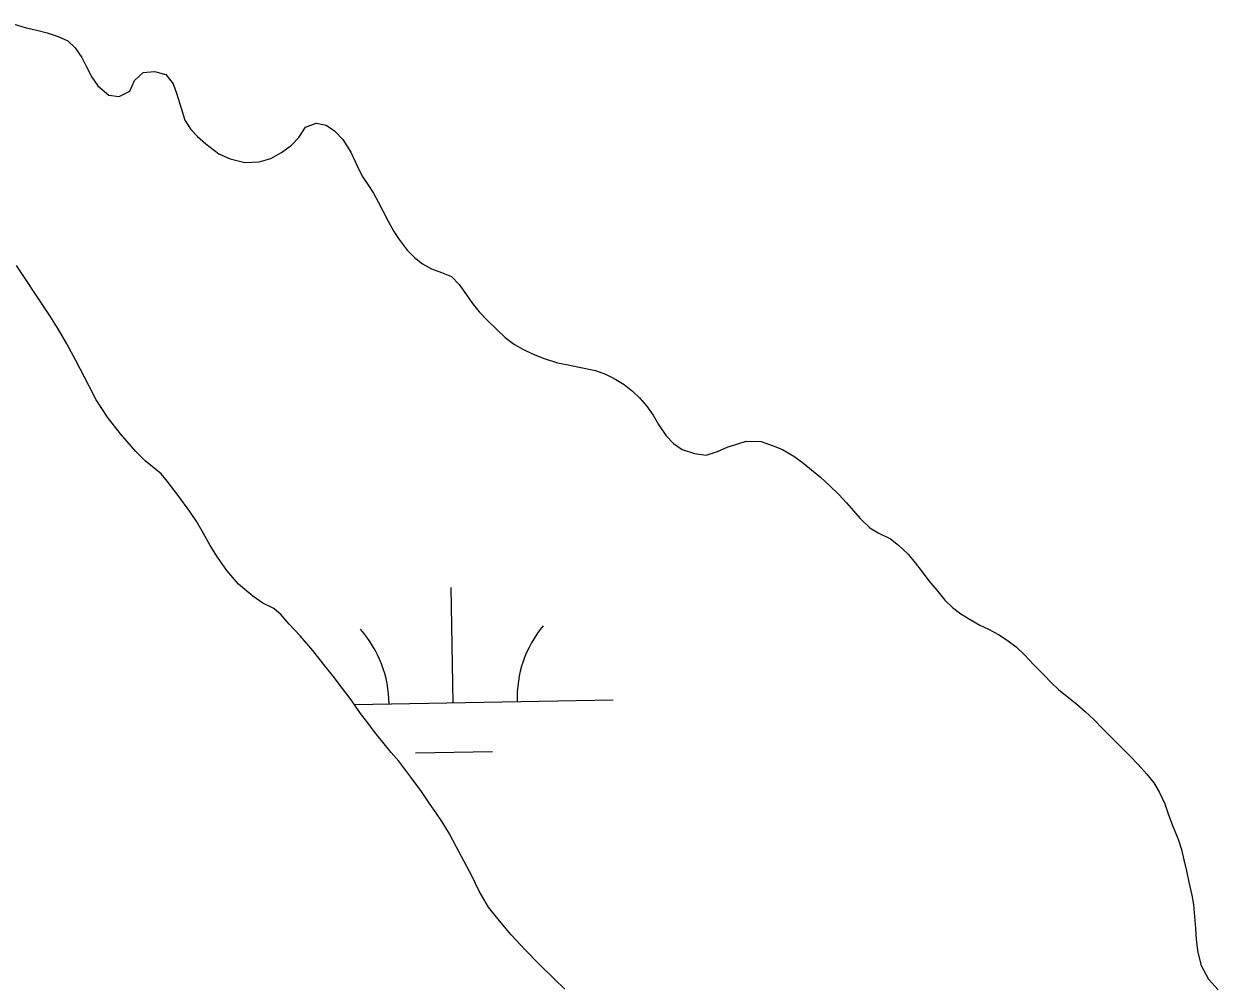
# Model space of a CAD drawing. Extents: x 3925854 to 3964121, y 224593 to 250589.
# Drawn here: x 3930591.1 to 3930964.2, y 230484.7 to 230784.6 of the extents above; entities that cross this region are included whole.
import ezdxf

# ---------------------------------------------------------------- set-up
doc = ezdxf.new("R2010")
doc.units = 0
doc.layers.add('V-WETL-SWMP', color=7, linetype='Continuous')

msp = doc.modelspace()

# ---------------------------------------------------------------- linework, layer by layer
at = {"layer": 'V-WETL-SWMP'}
for p, q in [((3930587.764, 230784.604), (3930591.774, 230783.378)), ((3930591.774, 230783.378), (3930595.174, 230782.676)), ((3930595.174, 230782.676), (3930598.399, 230781.8)), ((3930598.399, 230781.8), (3930601.799, 230780.661)), ((3930601.799, 230780.661), (3930604.849, 230779.262)), ((3930604.849, 230779.262), (3930607.113, 230777.079)), ((3930607.113, 230777.079), (3930609.202, 230774.111)), ((3930609.202, 230774.111), (3930610.681, 230771.231)), ((3930610.681, 230771.231), (3930612.334, 230768.003)), ((3930625.675, 230766.939), (3930628.382, 230769.464)), ((3930628.382, 230769.464), (3930631.957, 230769.721)), ((3930631.957, 230769.721), (3930635.444, 230768.757)), ((3930635.444, 230768.757), (3930637.708, 230765.876)), ((3930612.334, 230768.003), (3930614.249, 230765.297)), ((3930614.249, 230765.297), (3930617.646, 230762.327)), ((3930624.188, 230763.627), (3930625.675, 230766.939)), ((3930637.708, 230765.876), (3930638.925, 230762.648)), ((3930617.646, 230762.327), (3930620.872, 230761.887)), ((3930620.872, 230761.887), (3930624.188, 230763.627)), ((3930638.925, 230762.648), (3930640.227, 230758.286)), ((3930640.227, 230758.286), (3930641.356, 230754.535)), ((3930641.356, 230754.535), (3930643.27, 230751.654)), ((3930679.113, 230752.392), (3930682.428, 230753.608)), ((3930682.428, 230753.608), (3930685.567, 230752.994)), ((3930643.27, 230751.654), (3930645.36, 230749.471)), ((3930677.016, 230749.081), (3930679.113, 230752.392)), ((3930685.567, 230752.994), (3930688.181, 230751.159)), ((3930688.181, 230751.159), (3930690.793, 230748.452)), ((3930645.36, 230749.471), (3930647.974, 230747.113)), ((3930647.974, 230747.113), (3930651.981, 230744.056)), ((3930671.603, 230744.379), (3930674.658, 230746.729)), ((3930674.658, 230746.729), (3930677.016, 230749.081)), ((3930690.793, 230748.452), (3930693.23, 230744.525)), ((3930651.981, 230744.056), (3930655.554, 230742.482)), ((3930655.554, 230742.482), (3930660.175, 230741.255)), ((3930664.622, 230741.51), (3930668.199, 230742.552)), ((3930668.199, 230742.552), (3930671.603, 230744.379)), ((3930693.23, 230744.525), (3930695.143, 230740.424)), ((3930660.175, 230741.255), (3930664.622, 230741.51)), ((3930695.143, 230740.424), (3930696.796, 230737.02)), ((3930696.796, 230737.02), (3930698.536, 230734.402)), ((3930698.536, 230734.402), (3930700.364, 230731.696)), ((3930700.364, 230731.696), (3930701.843, 230728.816)), ((3930701.843, 230728.816), (3930703.321, 230726.024)), ((3930703.321, 230726.024), (3930704.887, 230722.97)), ((3930704.887, 230722.97), (3930706.627, 230719.741)), ((3930706.627, 230719.741), (3930708.368, 230717.209)), ((3930708.368, 230717.209), (3930710.805, 230713.892)), ((3930710.805, 230713.892), (3930713.157, 230711.622)), ((3930591.945, 230704.406), (3930588.807, 230709.127)), ((3930713.157, 230711.622), (3930715.596, 230709.613)), ((3930715.596, 230709.613), (3930718.472, 230708.127)), ((3930718.472, 230708.127), (3930721.609, 230706.902)), ((3930721.609, 230706.902), (3930724.66, 230705.677)), ((3930724.66, 230705.677), (3930727.099, 230703.232)), ((3930594.56, 230700.473), (3930591.945, 230704.406)), ((3930727.099, 230703.232), (3930729.362, 230700.002)), ((3930597.698, 230695.84), (3930594.56, 230700.473)), ((3930729.362, 230700.002), (3930731.277, 230697.296)), ((3930599.354, 230693.305), (3930597.698, 230695.84)), ((3930731.277, 230697.296), (3930733.366, 230694.677)), ((3930733.366, 230694.677), (3930735.804, 230692.058)), ((3930601.881, 230689.109), (3930599.354, 230693.305)), ((3930735.804, 230692.058), (3930738.94, 230689.002)), ((3930604.496, 230684.652), (3930601.881, 230689.109)), ((3930738.94, 230689.002), (3930741.466, 230686.644)), ((3930741.466, 230686.644), (3930744.341, 230684.46)), ((3930607.284, 230679.408), (3930604.496, 230684.652)), ((3930744.341, 230684.46), (3930746.955, 230682.974)), ((3930746.955, 230682.974), (3930750.179, 230681.4)), ((3930610.072, 230674.251), (3930607.284, 230679.408)), ((3930750.179, 230681.4), (3930753.666, 230680.087)), ((3930753.666, 230680.087), (3930757.85, 230678.774)), ((3930757.85, 230678.774), (3930761.163, 230678.072)), ((3930761.163, 230678.072), (3930764.563, 230677.369)), ((3930764.563, 230677.369), (3930769.707, 230676.316)), ((3930769.707, 230676.316), (3930772.758, 230675.178)), ((3930772.758, 230675.178), (3930775.546, 230673.867)), ((3930611.552, 230671.192), (3930610.072, 230674.251)), ((3930775.546, 230673.867), (3930778.596, 230671.944)), ((3930778.596, 230671.944), (3930781.209, 230669.848)), ((3930613.73, 230667.172), (3930611.552, 230671.192)), ((3930781.209, 230669.848), (3930783.474, 230667.752)), ((3930783.474, 230667.752), (3930785.651, 230665.307)), ((3930617.217, 230661.753), (3930613.73, 230667.172)), ((3930785.651, 230665.307), (3930787.653, 230662.34)), ((3930621.315, 230656.507), (3930617.217, 230661.753)), ((3930787.653, 230662.34), (3930789.393, 230659.459)), ((3930626.111, 230651.086), (3930621.315, 230656.507)), ((3930789.393, 230659.459), (3930791.743, 230655.881)), ((3930791.743, 230655.881), (3930794.094, 230653.523)), ((3930794.094, 230653.523), (3930796.708, 230651.689)), ((3930810.836, 230652.368), (3930813.803, 230653.323)), ((3930813.803, 230653.323), (3930816.769, 230654.278)), ((3930816.769, 230654.278), (3930821.391, 230654.185)), ((3930821.391, 230654.185), (3930825.139, 230652.785)), ((3930825.139, 230652.785), (3930828.102, 230651.647)), ((3930628.989, 230648.112), (3930626.111, 230651.086)), ((3930796.708, 230651.689), (3930800.631, 230650.462)), ((3930800.631, 230650.462), (3930804.293, 230649.934)), ((3930804.293, 230649.934), (3930807.782, 230651.063)), ((3930807.782, 230651.063), (3930810.836, 230652.368)), ((3930828.102, 230651.647), (3930831.588, 230649.55)), ((3930831.588, 230649.55), (3930834.724, 230647.278)), ((3930633.962, 230644.088), (3930628.989, 230648.112)), ((3930834.724, 230647.278), (3930837.163, 230645.356)), ((3930837.163, 230645.356), (3930839.951, 230642.998)), ((3930635.88, 230641.728), (3930633.962, 230644.088)), ((3930639.281, 230637.269), (3930635.88, 230641.728)), ((3930839.951, 230642.998), (3930842.825, 230640.378)), ((3930842.825, 230640.378), (3930845.699, 230637.584)), ((3930642.942, 230632.286), (3930639.281, 230637.269)), ((3930845.699, 230637.584), (3930848.138, 230635.052)), ((3930848.138, 230635.052), (3930850.227, 230632.52)), ((3930645.121, 230629.052), (3930642.942, 230632.286)), ((3930850.227, 230632.52), (3930852.317, 230630.075)), ((3930647.213, 230625.381), (3930645.121, 230629.052)), ((3930852.317, 230630.075), (3930855.365, 230627.194)), ((3930855.365, 230627.194), (3930857.98, 230625.62)), ((3930649.304, 230621.71), (3930647.213, 230625.381)), ((3930857.98, 230625.62), (3930861.814, 230623.784)), ((3930861.814, 230623.784), (3930864.34, 230621.775)), ((3930651.57, 230618.039), (3930649.304, 230621.71)), ((3930864.34, 230621.775), (3930867.389, 230618.98)), ((3930654.534, 230613.843), (3930651.57, 230618.039)), ((3930867.389, 230618.98), (3930869.566, 230616.274)), ((3930869.566, 230616.274), (3930871.394, 230613.83)), ((3930658.109, 230609.646), (3930654.534, 230613.843)), ((3930871.394, 230613.83), (3930873.831, 230610.6)), ((3930662.646, 230605.797), (3930658.109, 230609.646)), ((3930725.197, 230572.537), (3930724.542, 230608.531)), ((3930873.831, 230610.6), (3930876.269, 230607.719)), ((3930665.7, 230603.697), (3930662.646, 230605.797)), ((3930876.269, 230607.719), (3930878.794, 230604.576)), ((3930878.794, 230604.576), (3930881.233, 230602.306)), ((3930669.191, 230602.033), (3930665.7, 230603.697)), ((3930671.459, 230600.021), (3930669.191, 230602.033)), ((3930881.233, 230602.306), (3930883.846, 230600.297)), ((3930673.988, 230597.136), (3930671.459, 230600.021)), ((3930677.389, 230593.463), (3930673.988, 230597.136)), ((3930883.846, 230600.297), (3930886.722, 230598.549)), ((3930886.722, 230598.549), (3930889.772, 230596.801)), ((3930889.772, 230596.801), (3930892.473, 230595.489)), ((3930681.401, 230588.916), (3930677.389, 230593.463)), ((3930892.473, 230595.489), (3930895.611, 230593.828)), ((3930895.611, 230593.828), (3930898.312, 230592.08)), ((3930898.312, 230592.08), (3930901.099, 230589.984)), ((3930901.099, 230589.984), (3930903.625, 230587.626)), ((3930684.714, 230584.632), (3930681.401, 230588.916)), ((3930903.625, 230587.626), (3930906.76, 230584.308)), ((3930687.678, 230580.873), (3930684.714, 230584.632)), ((3930906.76, 230584.308), (3930909.634, 230581.339)), ((3930690.643, 230577.026), (3930687.678, 230580.873)), ((3930909.634, 230581.339), (3930912.16, 230578.807)), ((3930912.16, 230578.807), (3930914.337, 230576.711)), ((3930693.345, 230573.442), (3930690.643, 230577.026)), ((3930914.337, 230576.711), (3930917.038, 230574.527)), ((3930917.038, 230574.527), (3930920, 230572.081)), ((3930696.309, 230569.246), (3930693.345, 230573.442)), ((3930694.38, 230571.977), (3930775.188, 230573.446)), ((3930920, 230572.081), (3930922.7, 230569.81)), ((3930698.227, 230566.71), (3930696.309, 230569.246)), ((3930922.7, 230569.81), (3930925.313, 230567.278)), ((3930925.313, 230567.278), (3930928.187, 230564.396)), ((3930700.581, 230563.563), (3930698.227, 230566.71)), ((3930703.285, 230560.241), (3930700.581, 230563.563)), ((3930928.187, 230564.396), (3930931.235, 230561.427)), ((3930705.813, 230557.006), (3930703.285, 230560.241)), ((3930931.235, 230561.427), (3930933.935, 230558.633)), ((3930708.255, 230554.295), (3930705.813, 230557.006)), ((3930713.479, 230556.89), (3930737.475, 230557.327)), ((3930933.935, 230558.633), (3930936.635, 230555.926)), ((3930936.635, 230555.926), (3930939.16, 230553.22)), ((3930710.783, 230550.973), (3930708.255, 230554.295)), ((3930939.16, 230553.22), (3930941.772, 230550.338)), ((3930712.614, 230548.525), (3930710.783, 230550.973)), ((3930715.317, 230544.854), (3930712.614, 230548.525)), ((3930941.772, 230550.338), (3930944.123, 230547.545)), ((3930718.019, 230540.745), (3930715.317, 230544.854)), ((3930944.123, 230547.545), (3930945.776, 230544.752)), ((3930945.776, 230544.752), (3930947.516, 230541)), ((3930947.516, 230541), (3930948.645, 230537.51)), ((3930719.762, 230538.297), (3930718.019, 230540.745)), ((3930721.767, 230535.325), (3930719.762, 230538.297)), ((3930948.645, 230537.51), (3930950.122, 230533.671)), ((3930724.033, 230531.567), (3930721.767, 230535.325)), ((3930950.122, 230533.671), (3930951.687, 230529.919)), ((3930726.211, 230527.459), (3930724.033, 230531.567)), ((3930951.687, 230529.919), (3930952.729, 230526.691)), ((3930728.65, 230523.002), (3930726.211, 230527.459)), ((3930952.729, 230526.691), (3930953.422, 230523.464)), ((3930731.003, 230518.457), (3930728.65, 230523.002)), ((3930953.422, 230523.464), (3930954.29, 230520.061)), ((3930733.354, 230513.738), (3930731.003, 230518.457)), ((3930954.29, 230520.061), (3930955.07, 230516.485)), ((3930955.07, 230516.485), (3930955.937, 230512.472)), ((3930736.23, 230508.668), (3930733.354, 230513.738)), ((3930955.937, 230512.472), (3930956.456, 230509.507)), ((3930738.323, 230506.133), (3930736.23, 230508.668)), ((3930956.456, 230509.507), (3930956.8, 230505.756)), ((3930740.241, 230503.772), (3930738.323, 230506.133)), ((3930743.293, 230500.013), (3930740.241, 230503.772)), ((3930956.8, 230505.756), (3930957.144, 230502.006)), ((3930747.654, 230495.378), (3930743.293, 230500.013)), ((3930957.144, 230502.006), (3930957.314, 230498.605)), ((3930957.314, 230498.605), (3930957.832, 230494.505)), ((3930752.102, 230490.918), (3930747.654, 230495.378)), ((3930957.832, 230494.505), (3930958.873, 230490.493)), ((3930756.899, 230486.196), (3930752.102, 230490.918)), ((3930958.873, 230490.493), (3930961.135, 230486.217)), ((3930760.126, 230483.047), (3930756.899, 230486.196)), ((3930961.135, 230486.217), (3930964.183, 230482.899))]:
    msp.add_line(p, q, dxfattribs=at)
for centre, start, end in [((3930669.954, 230572.007), 0.26988, 41.81354), ((3930780.422, 230574.016), 140.26988, 181.81353)]:
    msp.add_arc(centre, 35.246, start, end, dxfattribs=at)

doc.saveas('drawing.dxf')
